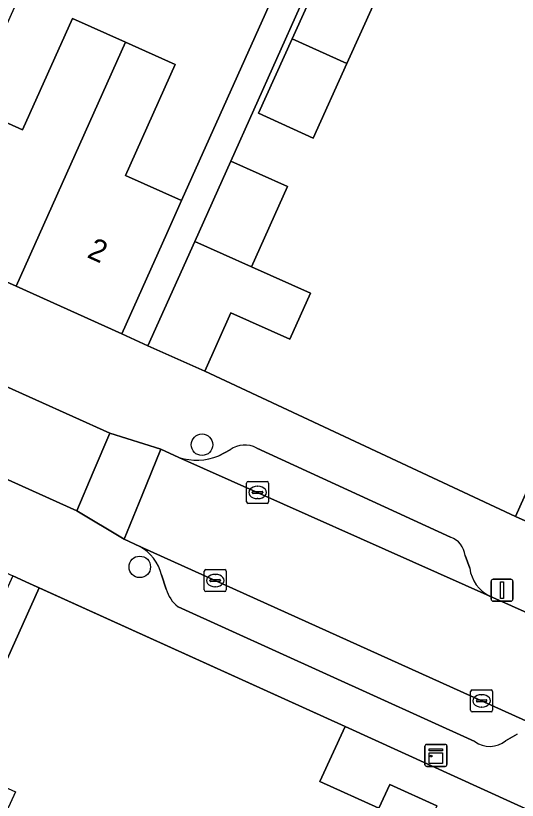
# Model space of a CAD drawing. Extents: x 161838 to 162344, y 381620 to 382160.
# Drawn here: x 162135.2 to 162158.01, y 381756.3 to 381791.97 of the extents above; entities that cross this region are included whole.
import ezdxf

# ---------------------------------------------------------------- set-up
doc = ezdxf.new("R2010")
doc.units = 0
for name, color, linetype in [('IMGEO_Boom', 7, 'Continuous'), ('IMGEO_Erf', 7, 'Continuous'), ('IMGEO_Kast', 7, 'Continuous'), ('IMGEO_Kolk', 7, 'Continuous'), ('IMGEO_Lichtmast', 7, 'Continuous'), ('IMGEO_Muur', 7, 'Continuous'), ('IMGEO_Pand', 7, 'Continuous'), ('IMGEO_Pand_nummerreeks', 7, 'Continuous'), ('IMGEO_Parkeervlak_open', 7, 'Continuous'), ('IMGEO_Rijbaan_lokaal_open', 7, 'Continuous'), ('IMGEO_Voetpad_open', 7, 'Continuous')]:
    doc.layers.add(name, color=color, linetype=linetype)

msp = doc.modelspace()

# ---------------------------------------------------------------- linework, layer by layer
at = {"layer": 'IMGEO_Boom'}
for centre in [(162143.673, 381772.464), (162140.844, 381766.912)]:
    msp.add_circle(centre, 0.489, dxfattribs=at)
at = {"layer": 'IMGEO_Erf'}
for points in [[(162150.709, 381801.321), (162149.358, 381801.946), (162148.233, 381799.514), (162144.829, 381801.088), (162141.51, 381802.623), (162142.635, 381805.055), (162141.138, 381805.747), (162133.113, 381787.852), (162135.508, 381786.778), (162137.779, 381791.842), (162140.195, 381790.758), (162142.456, 381789.744), (162140.194, 381784.702), (162142.742, 381783.559)], [(162148.731, 381786.405), (162146.242, 381787.529), (162147.772, 381790.915), (162149.622, 381795.011), (162152.11, 381793.887), (162150.263, 381789.796)]]:
    msp.add_lwpolyline(points, close=True, dxfattribs=at)
for points in [[(162148.117, 381792.355), (162144.98, 381785.36), (162147.56, 381784.202), (162145.921, 381780.548), (162148.602, 381779.348), (162147.665, 381777.261), (162144.984, 381778.46), (162143.794, 381775.807), (162157.924, 381769.21), (162159.692, 381773.153)], [(162154.341, 381756.054), (162152.205, 381757.027), (162151.711, 381755.944), (162149.035, 381757.163), (162150.175, 381759.665), (162136.277, 381765.957), (162132.611, 381757.86), (162135.187, 381756.685), (162133.706, 381753.472)]]:
    msp.add_lwpolyline(points, dxfattribs=at)
at = {"layer": 'IMGEO_Kast'}
for p, q in [((162153.808, 381757.922), (162153.808, 381758.763)), ((162153.808, 381758.763), (162153.808, 381757.922)), ((162153.883, 381758.847), (162154.724, 381758.847)), ((162154.724, 381758.847), (162153.883, 381758.847)), ((162154.808, 381758.772), (162154.808, 381757.931)), ((162154.808, 381757.931), (162154.808, 381758.772)), ((162154.733, 381757.847), (162153.892, 381757.847)), ((162153.892, 381757.847), (162154.733, 381757.847))]:
    msp.add_line(p, q, dxfattribs=at)
for points in [[(162154.003, 381758.637), (162154.603, 381758.637), (162154.603, 381758.552), (162154.003, 381758.552), (162154.003, 381758.637)], [(162154.003, 381758.462), (162154.603, 381758.462), (162154.603, 381757.973), (162154.003, 381757.973), (162154.003, 381758.462)]]:
    msp.add_lwpolyline(points, dxfattribs=at)
msp.add_circle((162154.087, 381758.311), 0.0377, dxfattribs=at)
for centre, start, end in [((162153.886, 381758.769), 92.4484, 184.2845), ((162153.886, 381758.769), 92.4484, 184.2845), ((162154.73, 381758.769), 2.4484, 94.2845), ((162154.73, 381758.769), 2.4484, 94.2845), ((162153.886, 381757.925), 182.4484, 274.2845), ((162153.886, 381757.925), 182.4484, 274.2845), ((162154.73, 381757.925), 272.4484, 4.2845), ((162154.73, 381757.925), 272.4484, 4.2845)]:
    msp.add_arc(centre, 0.0779, start, end, dxfattribs=at)
at = {"layer": 'IMGEO_Kolk'}
for p, q in [((162145.701, 381769.87), (162145.701, 381770.722)), ((162145.776, 381770.796), (162146.628, 381770.796)), ((162146.702, 381770.722), (162146.702, 381769.87)), ((162146.189, 381770.576), (162146.214, 381770.576)), ((162145.96, 381770.29), (162145.96, 381770.302)), ((162146.398, 381770.253), (162146, 381770.253)), ((162146.003, 381770.339), (162146.401, 381770.339)), ((162146.212, 381770.016), (162146.187, 381770.016)), ((162146.444, 381770.302), (162146.444, 381770.29)), ((162146.628, 381769.796), (162145.776, 381769.796)), ((162143.851, 381766.792), (162144.703, 381766.792)), ((162143.776, 381765.866), (162143.776, 381766.718)), ((162144.264, 381766.572), (162144.289, 381766.572)), ((162144.777, 381766.718), (162144.777, 381765.866)), ((162144.035, 381766.286), (162144.035, 381766.298)), ((162144.473, 381766.249), (162144.075, 381766.249)), ((162144.078, 381766.335), (162144.476, 381766.335)), ((162144.519, 381766.298), (162144.519, 381766.286)), ((162144.703, 381765.792), (162143.851, 381765.792)), ((162144.287, 381766.012), (162144.262, 381766.012)), ((162155.884, 381760.397), (162155.884, 381761.249)), ((162155.959, 381761.323), (162156.811, 381761.323)), ((162156.372, 381761.103), (162156.397, 381761.103)), ((162156.885, 381761.249), (162156.885, 381760.397)), ((162156.143, 381760.817), (162156.143, 381760.829)), ((162156.581, 381760.78), (162156.183, 381760.78)), ((162156.186, 381760.866), (162156.584, 381760.866)), ((162156.627, 381760.829), (162156.627, 381760.817)), ((162156.395, 381760.543), (162156.37, 381760.543)), ((162156.811, 381760.323), (162155.959, 381760.323))]:
    msp.add_line(p, q, dxfattribs=at)
for points in [[(162145.701, 381769.87), (162145.701, 381770.722)], [(162145.776, 381770.796), (162146.628, 381770.796)], [(162146.702, 381770.722), (162146.702, 381769.87)], [(162146.628, 381769.796), (162145.776, 381769.796)], [(162143.851, 381766.792), (162144.703, 381766.792)], [(162143.776, 381765.866), (162143.776, 381766.718)], [(162144.777, 381766.718), (162144.777, 381765.866)], [(162144.703, 381765.792), (162143.851, 381765.792)], [(162155.884, 381760.397), (162155.884, 381761.249)], [(162155.959, 381761.323), (162156.811, 381761.323)], [(162156.885, 381761.249), (162156.885, 381760.397)], [(162156.811, 381760.323), (162155.959, 381760.323)]]:
    msp.add_lwpolyline(points, dxfattribs=at)
for centre, radius, start, end in [((162145.778, 381770.72), 0.0765, 91.552, 178.448), ((162145.778, 381770.72), 0.0765, 91.552, 178.448), ((162146.626, 381770.72), 0.0765, 1.552, 88.448), ((162146.626, 381770.72), 0.0765, 1.552, 88.448), ((162146, 381770.299), 0.0403, 85.8775, 175.7526), ((162145.997, 381770.289), 0.0366, 178.938, 274.7102), ((162146.401, 381770.296), 0.043, 264.8664, 352.4533), ((162146.405, 381770.301), 0.0386, 1.7309, 96.639), ((162145.778, 381769.872), 0.0765, 181.552, 268.448), ((162145.778, 381769.872), 0.0765, 181.552, 268.448), ((162146.626, 381769.872), 0.0765, 271.552, 358.448), ((162146.626, 381769.872), 0.0765, 271.552, 358.448), ((162143.853, 381766.716), 0.0765, 91.552, 178.448), ((162143.853, 381766.716), 0.0765, 91.552, 178.448), ((162144.701, 381766.716), 0.0765, 1.552, 88.448), ((162144.701, 381766.716), 0.0765, 1.552, 88.448), ((162144.075, 381766.295), 0.0403, 85.8775, 175.7526), ((162144.072, 381766.285), 0.0366, 178.938, 274.7102), ((162144.476, 381766.292), 0.043, 264.8664, 352.4533), ((162144.48, 381766.297), 0.0386, 1.7309, 96.639), ((162143.853, 381765.868), 0.0765, 181.552, 268.448), ((162143.853, 381765.868), 0.0765, 181.552, 268.448), ((162144.701, 381765.868), 0.0765, 271.552, 358.448), ((162144.701, 381765.868), 0.0765, 271.552, 358.448), ((162155.961, 381761.247), 0.0765, 91.552, 178.448), ((162155.961, 381761.247), 0.0765, 91.552, 178.448), ((162156.809, 381761.247), 0.0765, 1.552, 88.448), ((162156.809, 381761.247), 0.0765, 1.552, 88.448), ((162156.183, 381760.826), 0.0403, 85.8775, 175.7526), ((162156.18, 381760.816), 0.0366, 178.938, 274.7102), ((162156.584, 381760.823), 0.043, 264.8664, 352.4533), ((162156.588, 381760.828), 0.0386, 1.7309, 96.639), ((162155.961, 381760.399), 0.0765, 181.552, 268.448), ((162155.961, 381760.399), 0.0765, 181.552, 268.448), ((162156.809, 381760.399), 0.0765, 271.552, 358.448), ((162156.809, 381760.399), 0.0765, 271.552, 358.448)]:
    msp.add_arc(centre, radius, start, end, dxfattribs=at)
for centre, major_axis, ratio, start_param, end_param in [((162146.188, 381770.296), (-0.387, 0.002), 0.722429, 4.712389, 7.853982), ((162146.213, 381770.296), (-0.39, 0.002), 0.717154, 1.570796, 4.712389), ((162144.263, 381766.292), (-0.387, 0.002), 0.722429, 4.712389, 7.853982), ((162144.288, 381766.292), (-0.39, 0.002), 0.717154, 1.570796, 4.712389), ((162156.371, 381760.823), (-0.387, 0.002), 0.722429, 4.712389, 7.853982), ((162156.396, 381760.823), (-0.39, 0.002), 0.717154, 1.570796, 4.712389)]:
    msp.add_ellipse(centre, major_axis=major_axis, ratio=ratio, start_param=start_param, end_param=end_param, dxfattribs=at)
at = {"layer": 'IMGEO_Lichtmast'}
for p, q in [((162156.815, 381765.452), (162156.815, 381766.252)), ((162156.815, 381766.252), (162156.815, 381765.452)), ((162156.915, 381766.352), (162157.705, 381766.352)), ((162157.705, 381766.352), (162156.915, 381766.352)), ((162157.805, 381766.252), (162157.805, 381765.452)), ((162157.805, 381765.452), (162157.805, 381766.252)), ((162157.705, 381765.352), (162156.915, 381765.352)), ((162156.915, 381765.352), (162157.705, 381765.352))]:
    msp.add_line(p, q, dxfattribs=at)
msp.add_lwpolyline([(162157.235, 381766.227), (162157.385, 381766.227), (162157.385, 381765.477), (162157.235, 381765.477), (162157.235, 381766.227)], dxfattribs=at)
for centre, start, end in [((162156.915, 381766.252), 90, 180), ((162156.915, 381766.252), 90, 180), ((162157.705, 381766.252), 0, 90), ((162157.705, 381766.252), 360, 90), ((162156.915, 381765.452), 180, 270), ((162156.915, 381765.452), 180, 270), ((162157.705, 381765.452), 270, 0), ((162157.705, 381765.452), 270, 0)]:
    msp.add_arc(centre, 0.1, start, end, dxfattribs=at)
at = {"layer": 'IMGEO_Muur'}
for points in [[(162143.794, 381775.807), (162157.924, 381769.21)], [(162135.827, 381766.161), (162150.175, 381759.665)]]:
    msp.add_lwpolyline(points, dxfattribs=at)
at = {"layer": 'IMGEO_Pand'}
for points in [[(162152.11, 381793.887), (162149.622, 381795.011), (162147.772, 381790.915), (162150.263, 381789.796)], [(162135.219, 381779.666), (162140.195, 381790.758), (162137.779, 381791.842), (162135.508, 381786.778), (162133.113, 381787.852), (162132.456, 381786.387), (162130.409, 381781.824)], [(162135.219, 381779.666), (162140.029, 381777.509), (162142.075, 381782.072), (162142.742, 381783.559), (162140.194, 381784.702), (162142.456, 381789.744), (162140.195, 381790.758)], [(162150.263, 381789.796), (162147.772, 381790.915), (162146.242, 381787.529), (162148.731, 381786.405)], [(162145.921, 381780.548), (162147.56, 381784.202), (162144.98, 381785.36), (162143.34, 381781.703)], [(162145.921, 381780.548), (162143.34, 381781.703), (162141.214, 381776.965), (162143.794, 381775.807), (162144.984, 381778.46), (162147.665, 381777.261), (162148.602, 381779.348)], [(162160.153, 381774.18), (162160.073, 381774.001), (162159.692, 381773.153), (162157.924, 381769.21), (162167.048, 381765.117), (162169.281, 381770.095), (162169.159, 381770.151)], [(162158.833, 381748.862), (162159.352, 381750), (162160.491, 381752.498), (162159.809, 381752.809), (162160.739, 381754.849), (162159.059, 381755.615), (162150.175, 381759.665), (162149.035, 381757.163), (162151.711, 381755.944), (162152.205, 381757.027), (162154.341, 381756.054), (162152.399, 381751.795), (162156.337, 381750)]]:
    msp.add_lwpolyline(points, close=True, dxfattribs=at)
at = {"layer": 'IMGEO_Parkeervlak_open'}
for points in [[(162144.953, 381772.235), (162144.433, 381771.953)], [(162154.972, 381768.266), (162146.158, 381772.316)], [(162142.624, 381771.89), (162156.759, 381765.589)], [(162159.801, 381759.281), (162140.84, 381767.845)], [(162155.842, 381766.848), (162155.636, 381767.431)], [(162141.829, 381766.547), (162142.047, 381765.9)], [(162142.584, 381765.103), (162156.078, 381758.979)], [(162157.474, 381759.01), (162158.006, 381759.304)]]:
    msp.add_lwpolyline(points, dxfattribs=at)
for centre, radius, start, end in [((162145.622, 381771.289), 1.158, 62.4188, 125.2724), ((162143.439, 381774.492), 2.726, 252.6075, 291.3817), ((162154.623, 381767.307), 1.02, 6.9692, 70.0149), ((162139.893, 381766.098), 1.987, 13.0671, 61.5435), ((162157.462, 381767.064), 1.634, 187.605, 244.5309), ((162143.514, 381766.309), 1.523, 195.5778, 232.3645), ((162156.756, 381759.878), 1.126, 232.9567, 309.5875)]:
    msp.add_arc(centre, radius, start, end, dxfattribs=at)
at = {"layer": 'IMGEO_Rijbaan_lokaal_open'}
for points in [[(162125.256, 381777.383), (162124.439, 381775.569), (162137.98, 381769.459), (162138.729, 381771.215), (162139.486, 381772.991), (162126.008, 381779.051)], [(162140.946, 381770.174), (162141.797, 381772.259), (162139.486, 381772.991), (162138.729, 381771.215), (162137.98, 381769.459), (162140.127, 381768.167)], [(162140.946, 381770.174), (162140.127, 381768.167), (162140.84, 381767.845), (162159.801, 381759.281), (162160.604, 381758.918), (162161.503, 381760.997), (162162.401, 381763.074), (162156.759, 381765.589), (162142.624, 381771.89), (162141.797, 381772.259)]]:
    msp.add_lwpolyline(points, close=True, dxfattribs=at)
at = {"layer": 'IMGEO_Voetpad_open'}
for points in [[(162150.709, 381801.321), (162142.742, 381783.559), (162142.075, 381782.072), (162140.029, 381777.509), (162141.214, 381776.965), (162143.34, 381781.703), (162144.98, 381785.36), (162148.117, 381792.355)], [(162169.828, 381763.573), (162167.048, 381765.117), (162157.924, 381769.21), (162143.794, 381775.807), (162141.214, 381776.965), (162140.029, 381777.509), (162135.219, 381779.666), (162130.409, 381781.824), (162129.062, 381782.437), (162109.58, 381791.299)], [(162122.866, 381780.786), (162123.887, 381780.318), (162126.008, 381779.051), (162139.486, 381772.991), (162141.797, 381772.259), (162142.624, 381771.89)], [(162140.84, 381767.845), (162140.127, 381768.167), (162137.98, 381769.459), (162124.439, 381775.569), (162124.388, 381771.376), (162125.506, 381770.864), (162130.287, 381768.684), (162135.069, 381766.503), (162135.827, 381766.161), (162136.277, 381765.957), (162150.175, 381759.665), (162159.059, 381755.615), (162160.739, 381754.849), (162165.151, 381752.941)], [(162144.433, 381771.953), (162144.953, 381772.235)], [(162146.158, 381772.316), (162154.972, 381768.266)], [(162155.636, 381767.431), (162155.842, 381766.848)], [(162142.047, 381765.9), (162141.829, 381766.547)], [(162156.759, 381765.589), (162162.401, 381763.074), (162164.609, 381762)], [(162156.078, 381758.979), (162142.584, 381765.103)], [(162158.006, 381759.304), (162157.474, 381759.01)]]:
    msp.add_lwpolyline(points, dxfattribs=at)
msp.add_lwpolyline([(162129.52, 381751.082), (162131.138, 381754.629), (162132.611, 381757.86), (162136.277, 381765.957), (162135.827, 381766.161), (162135.069, 381766.503), (162132.994, 381761.954), (162132.322, 381760.48), (162127.457, 381749.002), (162122.76, 381739), (162122.016, 381737.363), (162120.04, 381733.016), (162119.947, 381732.811), (162121.136, 381732.271), (162121.233, 381732.484), (162123.366, 381737.176), (162123.489, 381737.446), (162124.609, 381739.906), (162124.448, 381739.979), (162126.103, 381743.609), (162127.539, 381746.757)], close=True, dxfattribs=at)
for centre, radius, start, end in [((162145.622, 381771.289), 1.158, 62.4188, 125.2724), ((162143.439, 381774.492), 2.726, 252.6075, 291.3817), ((162154.623, 381767.307), 1.02, 6.9692, 70.0149), ((162139.893, 381766.098), 1.987, 13.0671, 61.5435), ((162157.462, 381767.064), 1.634, 187.605, 244.5309), ((162143.514, 381766.309), 1.523, 195.5778, 232.3645), ((162156.756, 381759.878), 1.126, 232.9567, 309.5875)]:
    msp.add_arc(centre, radius, start, end, dxfattribs=at)

# ---------------------------------------------------------------- texts
at = {"layer": 'IMGEO_Pand_nummerreeks'}
msp.add_text('2', height=1, rotation=335.8416, dxfattribs=at).set_placement((162138.402, 381781.001))

doc.saveas('drawing.dxf')
